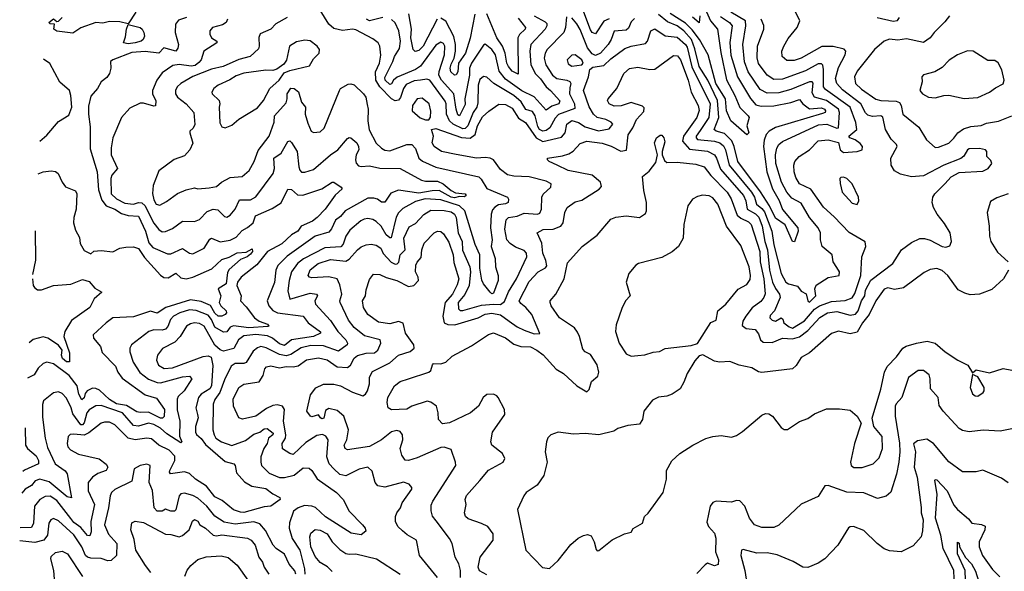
# Model space of a CAD drawing. Extents: x 1690054 to 1842981, y 782881 to 914114.
# Tile 283 of 656: x 1693866 to 1699661, y 888391 to 891641. Entities that reach past the tile are written whole.
import ezdxf

# ---------------------------------------------------------------- set-up
doc = ezdxf.new("R2010")
doc.units = 0

msp = doc.modelspace()

# ---------------------------------------------------------------- linework, layer by layer
at = {"layer": '0CON10XD'}
for points in [[(1696615, 888370.3), (1696573.2, 888393.2), (1696563.6, 888415), (1696576.9, 888475), (1696653.1, 888575), (1696652.3, 888612.3), (1696622, 888655), (1696585, 888673.5), (1696505, 888699.5), (1696490, 888715), (1696484, 888735), (1696493.4, 888785), (1696488.9, 888815), (1696495, 888837.5), (1696573.7, 888926.3), (1696625, 888986.4), (1696710.8, 889035), (1696721.9, 889055), (1696707.5, 889085), (1696645, 889134), (1696638.1, 889155), (1696649.4, 889210.6), (1696721.1, 889315), (1696720, 889345), (1696682.9, 889415), (1696675, 889425.8), (1696655, 889434.3), (1696615, 889433.3), (1696594.5, 889415), (1696565.8, 889365), (1696520, 889325), (1696395, 889266.4), (1696355, 889260), (1696330.8, 889285), (1696330, 889325), (1696320, 889365), (1696285, 889388.6), (1696265, 889392.9), (1696175, 889364), (1696145, 889347.5), (1696055, 889342.5), (1696034.2, 889354.2), (1696028.6, 889385), (1696033.3, 889415), (1696071.9, 889485), (1696105, 889509.4), (1696155, 889525.5), (1696273.3, 889565), (1696286.2, 889575), (1696295, 889607.5), (1696302.5, 889615), (1696345, 889614.3), (1696375, 889624.2), (1696411.3, 889658.7), (1696525, 889720.4), (1696625, 889786.5), (1696655, 889795.4), (1696725, 889766.5), (1696775, 889728.9), (1696815.2, 889715.2), (1696872.9, 889712.9), (1696909.1, 889695), (1696946.3, 889666.3), (1697023.1, 889583.1), (1697067.5, 889557.5), (1697145, 889483.4), (1697205, 889448.8), (1697217.3, 889462.7), (1697231.3, 889508.7), (1697269.5, 889540.5), (1697275.4, 889565), (1697265, 889608.6), (1697225, 889669.4), (1697193.8, 889685), (1697180.3, 889700.3), (1697161.9, 889775), (1697149.3, 889800.7), (1697131.2, 889825), (1697043.8, 889885), (1696994.6, 889955), (1696987.7, 889975), (1696988.2, 889985), (1697021.8, 890025), (1697070, 890115), (1697091.2, 890208.8), (1697175.7, 890305), (1697265, 890372.2), (1697345, 890466.9), (1697375, 890478.1), (1697435, 890485.4), (1697513.6, 890476.4), (1697550.3, 890499.7), (1697555.5, 890514.5), (1697554.5, 890565), (1697540, 890635), (1697531.7, 890718.3), (1697570.7, 890749.3), (1697610.6, 890799.4), (1697619.4, 890845), (1697602, 890915), (1697613.8, 890945), (1697635, 890960), (1697645, 890960), (1697658, 890945), (1697662.3, 890922.3), (1697647.5, 890865), (1697648.5, 890845), (1697662.2, 890812.3), (1697675, 890800), (1697735, 890801.2), (1697845, 890790), (1697893.8, 890773.8), (1697933.4, 890723.4), (1698030.4, 890625), (1698054.3, 890585), (1698089.5, 890489.5), (1698111.4, 890471.4), (1698155, 890451.2), (1698171, 890435), (1698222.1, 890275), (1698224.9, 890215), (1698245.4, 890115), (1698253.9, 890026.1), (1698246.4, 890005), (1698228.3, 889981.7), (1698177.3, 889942.7), (1698139.2, 889895), (1698121.6, 889865), (1698118.6, 889838.6), (1698141.2, 889821.2), (1698195.6, 889815), (1698215, 889790), (1698225.5, 889755), (1698241.5, 889741.5), (1698295, 889740), (1698355.8, 889764.2), (1698415, 889761.7), (1698456.8, 889773.2), (1698505, 889810), (1698575, 889887.5), (1698620, 889915), (1698675, 889922.1), (1698755, 889899.8), (1698785, 889906.1), (1698801.6, 889925), (1698820.3, 889985), (1698839.8, 890015), (1698845, 890047.1), (1698875, 890107.1), (1699004.4, 890205), (1699056.7, 890285), (1699115, 890329.5), (1699165, 890351.2), (1699192.4, 890352.4), (1699225, 890342.5), (1699295, 890304.4), (1699318.1, 890301.9), (1699341.7, 890308.3), (1699351.2, 890335), (1699342.2, 890385), (1699309.9, 890439.9), (1699265.9, 890495.9), (1699244.6, 890535), (1699236.9, 890565), (1699241.6, 890595), (1699251.8, 890615), (1699311.3, 890675), (1699349.5, 890715), (1699395, 890741.8), (1699535, 890749.3), (1699566.4, 890763.6), (1699587.6, 890795), (1699581.8, 890811.8), (1699558.9, 890835), (1699558.2, 890865), (1699550.6, 890875), (1699515, 890881.5), (1699455, 890881.4), (1699444.3, 890875), (1699423, 890837), (1699406.4, 890823.6), (1699305, 890784.2), (1699185, 890721.4), (1699115, 890715.9), (1699051.4, 890731.4), (1699015, 890751.2), (1698994.6, 890785), (1698992.7, 890825), (1699030, 890895), (1699026.2, 890906.2), (1698995, 890936.9), (1698962, 890995), (1698947.3, 891067.3), (1698935, 891074.6), (1698885, 891070.5), (1698858.5, 891078.5), (1698845, 891092.5), (1698816.1, 891146.1), (1698708.1, 891228.1), (1698675.7, 891265), (1698667, 891295), (1698685, 891360), (1698724.7, 891435), (1698727.9, 891455), (1698718.3, 891468.3), (1698655, 891483), (1698587.1, 891482.9), (1698465, 891414.7), (1698425, 891400), (1698380.4, 891400.4), (1698354.3, 891425), (1698352.2, 891455), (1698364.5, 891485), (1698389.9, 891530.1), (1698443.1, 891595), (1698458.1, 891635), (1698420.9, 891710.9)], [(1694848.1, 891655), (1694801.1, 891638.9), (1694782.8, 891615), (1694781.4, 891565), (1694800.4, 891495), (1694796.4, 891473.6), (1694785, 891456.2), (1694714.7, 891475.3), (1694685.2, 891444.8), (1694605, 891453.7), (1694525, 891448.8), (1694414.5, 891405), (1694400.8, 891395), (1694402.7, 891355), (1694395.4, 891324.6), (1694379.6, 891300.4), (1694345.8, 891275), (1694324.3, 891235), (1694285, 891191.2), (1694271.5, 891131.5), (1694270.2, 891085), (1694279.8, 891009.8), (1694280.4, 890880.4), (1694321, 890745), (1694329.8, 890639.8), (1694348.5, 890578.5), (1694375, 890543.8), (1694425.5, 890525), (1694465, 890498.9), (1694505, 890488.4), (1694565, 890484.6), (1694606.1, 890395), (1694626.9, 890326.9), (1694649.2, 890299.2), (1694735, 890261.2), (1694755, 890261.8), (1694825, 890293.6), (1694865, 890265.7), (1694885, 890262.2), (1694951.4, 890295), (1694985, 890348.5), (1694995, 890353.6), (1695045, 890331.6), (1695105, 890341.6), (1695139.2, 890360.8), (1695175, 890399.2), (1695206.9, 890416.9), (1695240.8, 890445), (1695253.4, 890486.6), (1695351.1, 890528.9), (1695405, 890563.1), (1695445, 890643.1), (1695465, 890640.4), (1695500.3, 890610.3), (1695532.4, 890607.6), (1695645, 890644.5), (1695705, 890683.5), (1695715, 890683.5), (1695758.8, 890655), (1695763.8, 890645), (1695723.3, 890606.7), (1695663.5, 890525), (1695616.2, 890475), (1695588.8, 890455), (1695521.8, 890425), (1695504, 890396), (1695465, 890373), (1695408.8, 890321.2), (1695323.9, 890276.1), (1695262.2, 890197.8), (1695168.9, 890125), (1695148.2, 890095), (1695143.9, 890075), (1695170, 890015), (1695164.6, 889985), (1695199.9, 889949.9), (1695247.8, 889885), (1695276, 889866), (1695325, 889848.2), (1695332.2, 889835), (1695327.3, 889832.7), (1695215, 889825.8), (1695125, 889837.8), (1695105, 889828.9), (1695085, 889801.8), (1695065, 889800), (1695015, 889829.4), (1694994, 889875), (1694975, 889899.5), (1694905, 889927.6), (1694865, 889932.7), (1694808.2, 889915), (1694770.7, 889895), (1694752.8, 889875), (1694737, 889833), (1694725, 889818.7), (1694705, 889812.5), (1694655, 889814.1), (1694626.1, 889803.9), (1694524.7, 889725.3), (1694514.5, 889705), (1694513.5, 889685), (1694533.9, 889623.9), (1694573.4, 889563.4), (1694625, 889522.4), (1694675, 889502.8), (1694695, 889501.9), (1694823.4, 889536.6), (1694865, 889540.5), (1694880, 889525), (1694834.7, 889455), (1694799.1, 889420.9), (1694792.2, 889405), (1694793.2, 889343.2), (1694808, 889275), (1694807.3, 889187.3), (1694819.5, 889155), (1694815, 889148.6), (1694732.1, 889202.1), (1694695, 889234.8), (1694655, 889255.9), (1694625, 889263.7), (1694565, 889247.2), (1694535, 889250.5), (1694471.9, 889325), (1694345, 889368.5), (1694315, 889366.5), (1694275, 889342.4), (1694261.3, 889325), (1694245, 889266.3), (1694235, 889254.8), (1694225, 889254.1), (1694178.9, 889318.9), (1694169.1, 889355), (1694141.4, 889411.4), (1694115, 889439.5), (1694095, 889447.8), (1694065, 889443.1), (1694005.7, 889395), (1693999.5, 889375), (1694000.3, 889300.3), (1694015.2, 889175), (1694030.1, 889120.1), (1694075.3, 889025), (1694132.6, 888982.6), (1694145.9, 888965.9), (1694170, 888825), (1694145, 888830.4), (1694038.9, 888918.9), (1693985, 888934.4), (1693957.1, 888925), (1693935, 888897.6), (1693897.7, 888875), (1693879.1, 888852)], [(1694550, 891685), (1694505, 891616.2), (1694455, 891629.4), (1694395, 891630.6), (1694355, 891621.2), (1694315, 891624), (1694225, 891592.5), (1694178, 891562), (1694083.8, 891573.8), (1694066.7, 891585), (1694070, 891615), (1694045, 891616.7), (1694036.7, 891625), (1694065, 891645.8), (1694085, 891630), (1694095, 891633.3), (1694115, 891653.3)], [(1695439.4, 891655), (1695372.8, 891617.2), (1695343.7, 891586.3), (1695281.9, 891558.1), (1695274.3, 891535.7), (1695276.4, 891485), (1695270.9, 891469.1), (1695222.5, 891425), (1695155, 891406.4), (1695064.3, 891365), (1694995, 891349.8), (1694885, 891306.4), (1694814.5, 891265), (1694792.5, 891245), (1694782.7, 891225), (1694782.7, 891205), (1694794.2, 891184.2), (1694845.6, 891145), (1694890.8, 891095), (1694896.7, 891023.3), (1694887.3, 891002.7), (1694867.5, 890985), (1694866.7, 890975), (1694885.9, 890914.1), (1694866.7, 890875), (1694835, 890840), (1694775, 890817.5), (1694685, 890750), (1694651.3, 890665), (1694647, 890617), (1694655, 890579.2), (1694668.5, 890555), (1694691.4, 890548.6), (1694730.8, 890569.2), (1694795, 890617.3), (1694845, 890639.2), (1694895, 890651.1), (1694915, 890644.5), (1694980.2, 890650.2), (1695025, 890657.9), (1695054.3, 890685), (1695105, 890712.5), (1695175, 890718.2), (1695216.3, 890753.7), (1695245.3, 890805), (1695268.8, 890871.2), (1695333.8, 890955), (1695363.3, 891036.7), (1695366.5, 891075), (1695435, 891151.5), (1695441.2, 891175), (1695439.6, 891205), (1695462.4, 891237.6), (1695481.4, 891235), (1695506.8, 891216.8), (1695524.8, 891154.8), (1695547.8, 891125), (1695546, 891085), (1695561, 891031), (1695582.5, 890985), (1695595, 890977.5), (1695635, 890980), (1695658.3, 891001.7), (1695747.5, 891225), (1695755, 891235.8), (1695799.4, 891260.6), (1695815, 891264.3), (1695835, 891257.1), (1695890, 891205), (1695903.9, 891183.9), (1695911.9, 891141.9)], [(1697085, 891658.6), (1697078.4, 891595), (1697068.8, 891565), (1696970.7, 891465), (1696958, 891445), (1696953.3, 891415), (1696962.9, 891375), (1697001.4, 891315), (1697028.1, 891295), (1697085.8, 891285.8), (1697105, 891277.1), (1697109.3, 891265), (1697105, 891240), (1697102.9, 891205), (1697130.9, 891145), (1697132.8, 891117.2), (1697037.2, 891082.8), (1697017.9, 891062.1), (1696985.7, 891005), (1696965, 890989.4), (1696945, 890983.7), (1696925.9, 890995), (1696915, 891013), (1696899.3, 891075), (1696885, 891099.8), (1696845, 891113), (1696817.8, 891157.8), (1696775, 891195.2), (1696656.2, 891265), (1696615, 891303.5), (1696595, 891306.5), (1696575, 891288.1), (1696564.4, 891255), (1696562.2, 891152.2), (1696556.4, 891125), (1696535.5, 891094.5), (1696503.2, 891015), (1696488.9, 891001.1), (1696475, 890998.6), (1696416.5, 891025), (1696396, 891045), (1696377.9, 891085), (1696376.6, 891145), (1696371.1, 891161.1), (1696279.1, 891285), (1696261.9, 891291.9), (1696225, 891285.2), (1696188, 891282), (1696141.3, 891258.7), (1696124.8, 891235.2), (1696107.4, 891182.6), (1696095, 891167.4), (1696075, 891163.8), (1696055, 891174.2), (1695985.2, 891245), (1695962.2, 891285), (1695959.8, 891335), (1695983.1, 891385), (1695991.9, 891431.9), (1695985.4, 891485), (1695975.3, 891505.3), (1695945, 891529.1), (1695845, 891581.3), (1695824.7, 891584.7), (1695765, 891576.9), (1695715, 891588.8), (1695685.2, 891615), (1695635, 891698.2)], [(1696004.1, 891654.1), (1695925, 891635.6), (1695908.1, 891645)], [(1696894.7, 891665), (1696959.4, 891629.4), (1696968.2, 891618.2), (1696969.2, 891605), (1696958.2, 891585), (1696875.2, 891494.8), (1696868, 891455), (1696874.4, 891375), (1696901.6, 891321.6), (1696932.3, 891292.3), (1696964.9, 891244.9), (1696991.1, 891225), (1697046.1, 891163.9), (1697039.5, 891145), (1696998.4, 891131.6), (1696965, 891108.9), (1696895, 891186.1), (1696821.3, 891221.3), (1696725, 891291.6), (1696688.4, 891338.4), (1696666.9, 891435), (1696645.9, 891465), (1696605, 891498.1), (1696595, 891492.2), (1696524.8, 891385), (1696513, 891355), (1696513.3, 891315), (1696486.3, 891175), (1696487.7, 891142.3), (1696455, 891075.6), (1696445, 891080.6), (1696435.1, 891115.1), (1696422, 891205), (1696349.2, 891285), (1696333.8, 891313.8), (1696334.5, 891335.5), (1696367, 891435), (1696368.3, 891485), (1696361.1, 891501.1), (1696345, 891509.6), (1696315, 891491.8), (1696225, 891367.8), (1696195, 891347.4), (1696087.9, 891302.1), (1696066.8, 891285), (1696055, 891263.9), (1696045, 891260.3), (1696016.7, 891285), (1696015, 891301.4), (1696062.3, 891395), (1696071.6, 891425), (1696102, 891472), (1696107.3, 891515), (1696097.6, 891575), (1696075, 891623.1), (1696055, 891642.1)], [(1696324, 891645), (1696240, 891485), (1696215, 891459.7), (1696193.5, 891453.5), (1696182.4, 891465), (1696168.5, 891535), (1696172.2, 891585), (1696156.1, 891676.1)], [(1696545, 891674.2), (1696516.9, 891533.1), (1696489.6, 891445), (1696448.3, 891385), (1696444.3, 891335), (1696435, 891317.3), (1696425, 891314.8), (1696403.8, 891333.8), (1696400.4, 891355), (1696405, 891379.5), (1696422.9, 891415), (1696430.5, 891455), (1696430.5, 891495), (1696421.4, 891541.4), (1696375, 891632.9), (1696345, 891650.3)], [(1696799.8, 891649.8), (1696842.9, 891595), (1696841.2, 891585), (1696807.4, 891555), (1696797.5, 891535), (1696799.3, 891320.7), (1696765, 891338.6), (1696742.6, 891365), (1696733.4, 891385), (1696724.3, 891445), (1696707.9, 891485), (1696674.5, 891534.5), (1696615, 891675.5)], [(1697485, 891648.2), (1697465, 891628.4), (1697448.6, 891591.4), (1697435, 891579.3), (1697365, 891573.1), (1697348.1, 891525), (1697329.8, 891495), (1697285, 891444.8), (1697255, 891430.7), (1697235, 891440.4), (1697208.2, 891475), (1697165, 891584.5), (1697145, 891617.7), (1697115, 891652.2)], [(1697335, 891647.2), (1697305, 891633.2), (1697255, 891558.8), (1697235, 891565.3), (1697225, 891581.1), (1697186.4, 891686.4)], [(1697990.7, 891660.7), (1698044.7, 891625), (1698060.5, 891605), (1698046.5, 891506.5), (1698052.7, 891432.7), (1698090.3, 891305), (1698167.2, 891177.2), (1698199.7, 891139.7), (1698231, 891131), (1698305, 891133.3), (1698405, 891154.4), (1698455, 891171.5), (1698475.3, 891145), (1698515, 891116.3), (1698585, 891122.6), (1698602.2, 891115), (1698609.1, 891105), (1698606.2, 891095), (1698591.6, 891088.4), (1698313.7, 891006.3), (1698277.5, 890985), (1698259, 890965), (1698247.8, 890932.2), (1698244.5, 890895), (1698263.5, 890745), (1698297.5, 890645), (1698335.8, 890575.8), (1698355, 890522.9), (1698446.7, 890415), (1698448.1, 890395), (1698426.6, 890333.4), (1698415, 890333.8), (1698372.5, 890432.5), (1698315, 890471.2), (1698279.9, 890545), (1698227, 890627), (1698092.4, 890805), (1698072.3, 890895), (1698058.4, 890928.4), (1698015, 890971), (1697965.5, 890985.5), (1697953.1, 890995), (1697981.4, 891065), (1697974.2, 891165), (1697917, 891285), (1697865.9, 891365), (1697840.4, 891469.6), (1697820.1, 891525), (1697775, 891575.4), (1697735, 891604.8), (1697679.3, 891629.3), (1697625, 891672.2)], [(1697907.8, 891687.8), (1697931.1, 891635), (1697973.4, 891585), (1697992.1, 891447.9), (1698026.8, 891286.8), (1698076, 891195), (1698103.8, 891123.8), (1698154.6, 891075), (1698159.5, 891065), (1698155, 891052), (1698146.5, 891015), (1698158.6, 890975), (1698145, 890962), (1698052.6, 891045), (1698026.9, 891105), (1698019.7, 891175), (1697963.3, 891265), (1697918.7, 891435), (1697866.7, 891525), (1697825, 891580.7), (1697785, 891621), (1697695, 891677.6)], [(1697869.6, 891665), (1697865, 891623.8), (1697826.3, 891656.3)], [(1698675, 890181.2), (1698654.2, 890215), (1698647.9, 890255), (1698589.2, 890305), (1698578.9, 890345), (1698578.8, 890385), (1698565, 890415.5), (1698515, 890476.7), (1698465, 890560.4), (1698410.4, 890590.4), (1698381, 890625), (1698350.3, 890685), (1698316.2, 890795), (1698314.8, 890845.2), (1698322, 890885), (1698333.7, 890906.3), (1698355, 890924.1), (1698567.9, 891022.1), (1698616.2, 891026.2), (1698675, 891002.3), (1698685.2, 891004.8), (1698691, 891095), (1698686, 891115), (1698615.5, 891165.5), (1698545, 891185.3), (1698530.7, 891210.7), (1698536.6, 891266.6), (1698530, 891275), (1698515.6, 891274.4), (1698405, 891229.5), (1698335, 891210), (1698265, 891209.4), (1698225, 891230.9), (1698153, 891335), (1698132.8, 891392.8), (1698122.8, 891495), (1698140.4, 891605), (1698138.1, 891635), (1698051.9, 891685)], [(1699338.8, 891665), (1699311.6, 891628.4), (1699248.5, 891565), (1699225, 891534.6), (1699185, 891507.1), (1699085, 891528.1), (1699035, 891521.5), (1698985, 891526.7), (1698953.8, 891515), (1698897.1, 891465), (1698795, 891337.8), (1698780.3, 891305), (1698785.4, 891265), (1698821.7, 891231.7), (1698905, 891173.6), (1698935, 891164.8), (1699025, 891161.4), (1699044, 891154), (1699054.7, 891135), (1699065, 891084.4), (1699158.5, 891008.5), (1699202.6, 890932.6), (1699255, 890889.2), (1699275, 890889.4), (1699335, 890914.5), (1699365, 890942.5), (1699387.9, 890975), (1699421, 890999), (1699465, 891011.9), (1699525, 891018.2), (1699557.6, 891032.4), (1699627.5, 891042.5), (1699705, 891074.5)], [(1698913.8, 891653.8), (1699007.5, 891632.5), (1699033.3, 891636.7), (1699044, 891655)], [(1695088.5, 891645), (1695081.1, 891625), (1695059.7, 891610.2), (1695001.4, 891595), (1694985.6, 891575), (1694984.4, 891555.6), (1694994.4, 891535), (1695025.3, 891515.3), (1695025.5, 891505), (1694948.9, 891455), (1694933.2, 891405), (1694921.1, 891388.9), (1694897.8, 891372.2), (1694875, 891366.8), (1694805, 891377.2), (1694768, 891372), (1694705, 891327.5), (1694673.2, 891285), (1694647.5, 891225), (1694647.8, 891205), (1694666.4, 891163.6), (1694665.5, 891134.5), (1694655, 891132.2), (1694595, 891150), (1694575, 891149.2), (1694515, 891120), (1694465.5, 891064.5), (1694415, 890946), (1694403.8, 890886.2), (1694404.8, 890845), (1694440.9, 890765), (1694408.6, 890725), (1694401.6, 890705), (1694404, 890615), (1694435, 890585.5), (1694485, 890560.6), (1694535, 890553.9), (1694565, 890564.2), (1694585, 890562.5), (1694604.8, 890545), (1694612.6, 890527.4), (1694655, 890442.7), (1694685, 890404.6), (1694705, 890392), (1694725, 890392.9), (1694765, 890410.7), (1694825, 890454.3), (1694895, 890453.1), (1694925, 890464.6), (1694968.8, 890511.2), (1695005, 890525.4), (1695031.7, 890521.7), (1695071.5, 890481.5), (1695085, 890478.1), (1695105, 890490), (1695135, 890524.5), (1695159.9, 890580.1), (1695225, 890580.8), (1695255, 890598.2), (1695358.7, 890735), (1695365.3, 890764.7), (1695362, 890825), (1695405.2, 890854.8), (1695445, 890924.2), (1695455, 890927.1), (1695465, 890918.6), (1695498.6, 890865), (1695508.3, 890775), (1695514.3, 890754.3), (1695525, 890743.1), (1695545, 890742.7), (1695595, 890759.6), (1695694.8, 890845.2), (1695739.2, 890875), (1695795, 890940.9), (1695805, 890947.3), (1695815, 890944.6), (1695849.7, 890915), (1695860.8, 890895), (1695861.8, 890875), (1695846.8, 890845), (1695842.5, 890815), (1695846.6, 890796.6), (1695859.8, 890779.8), (1695875.4, 890775.4), (1695925, 890780), (1695985, 890766.9), (1696105.4, 890765.4), (1696230, 890695), (1696255, 890689.1), (1696325, 890690.2), (1696357.8, 890675), (1696405, 890635.5), (1696431.5, 890621.5), (1696488.9, 890615), (1696493.1, 890605), (1696485, 890598.5), (1696455, 890599.2), (1696425, 890591.4), (1696406.5, 890595), (1696334.3, 890634.3), (1696293.3, 890633.3), (1696215, 890619), (1696095, 890637.8), (1696050.7, 890619.3), (1696015, 890565.6), (1695995, 890565.7), (1695972.9, 890582.9), (1695949.6, 890589.6), (1695915, 890589.7), (1695781.8, 890515), (1695755, 890482.4), (1695725, 890459.6), (1695700.8, 890409.2), (1695685, 890389.7), (1695605, 890365.3), (1695441.1, 890248.9), (1695386, 890194), (1695374.3, 890165), (1695365, 890092.5), (1695322.7, 889985), (1695331.4, 889955), (1695355, 889928.6), (1695384.3, 889914.3), (1695534, 889894), (1695564.8, 889854.8), (1695637.3, 889802.7), (1695635.7, 889794.3), (1695594.3, 889775), (1695465, 889754.8), (1695425, 889722.4), (1695395, 889732.4), (1695353.1, 889765), (1695325, 889778.3), (1695255.7, 889785.7), (1695185, 889778.1), (1695153.6, 889755), (1695126.4, 889703.6), (1695065, 889689.1), (1695046.6, 889696.6), (1695014.4, 889724.4), (1694951.6, 889835), (1694925, 889850.4), (1694895, 889854.3), (1694870.6, 889849.4), (1694847.9, 889835), (1694810.3, 889775), (1694778.7, 889741.4), (1694706.2, 889703.8), (1694676.2, 889665), (1694670.4, 889635), (1694682.9, 889605), (1694716.7, 889586.7), (1694765, 889589.6), (1694945, 889657), (1694975, 889661.6), (1694992.1, 889652.1), (1695003.5, 889603.5), (1694995.7, 889485), (1694985, 889465.9), (1694934.8, 889435.2), (1694919.1, 889415), (1694903.2, 889355), (1694912.1, 889315)], [(1694505, 891498.5), (1694476.9, 891505), (1694488.9, 891541.1), (1694493.9, 891586.1), (1694505, 891612.5), (1694575, 891594.8), (1694586.4, 891586.4), (1694596.1, 891566.1), (1694599.8, 891545), (1694593.6, 891525), (1694581.2, 891515), (1694545, 891504.9), (1694505, 891498.5)], [(1696459.7, 888355), (1696459.8, 888395), (1696451.6, 888435), (1696429.6, 888475), (1696411.1, 888555), (1696395.6, 888585), (1696317.9, 888687.9), (1696296.1, 888716.1), (1696287.2, 888747.2), (1696288.2, 888781.8), (1696296.9, 888805), (1696432.5, 889015), (1696430.8, 889035), (1696405, 889108), (1696365, 889122.2), (1696345, 889120), (1696205, 889059.4), (1696155, 889043.5), (1696135.4, 889045.4), (1696115, 889075.8), (1696105.3, 889115), (1696121.5, 889165), (1696120, 889195), (1696105.4, 889215.4), (1696085, 889220.5), (1696055, 889212.3), (1695995, 889165.9), (1695925, 889126), (1695795, 889106.5), (1695781.1, 889115), (1695776.5, 889135), (1695791.5, 889165), (1695801.4, 889225), (1695772.9, 889305), (1695735, 889338.2), (1695685, 889350), (1695665, 889338.6), (1695655.9, 889294.1), (1695645, 889290.2), (1695637.2, 889295), (1695625, 889312.3), (1695585, 889301.4), (1695576.7, 889305), (1695555.6, 889335), (1695578.3, 889431.7), (1695608.6, 889471.4), (1695655, 889494.5), (1695715, 889492.9), (1695755, 889483.8), (1695825, 889447.3), (1695885, 889425.2), (1695900.8, 889435), (1695913.6, 889455), (1695925.2, 889495), (1695925.8, 889535), (1695942.1, 889567.9), (1696045, 889620), (1696095, 889663.9), (1696165, 889686.5), (1696186.9, 889705), (1696185.6, 889725), (1696136.2, 889795), (1696123.7, 889853.7), (1696095, 889862.9), (1696045, 889850.3), (1695978.8, 889858.8), (1695915, 889903.6), (1695889.1, 889945), (1695883.8, 889985), (1695901.1, 890015), (1695905, 890050), (1695925, 890111.2), (1695948.7, 890141.3), (1695985, 890139.6), (1696022.5, 890122.5), (1696085, 890105.3), (1696155, 890070.2), (1696185.6, 890074.4), (1696213.1, 890105), (1696211.4, 890125), (1696195.8, 890155), (1696197.8, 890195), (1696205, 890212.7), (1696229.4, 890240.6), (1696233.8, 890286.2), (1696246.5, 890325), (1696305, 890385.6), (1696325, 890395.7), (1696345, 890394.3), (1696360.5, 890380.5), (1696391.2, 890331.2), (1696417.3, 890255), (1696421.1, 890211.1), (1696451.1, 890115), (1696441.7, 890078.3), (1696412.7, 890025), (1696370.2, 889975), (1696355.6, 889895), (1696363.7, 889855), (1696385.2, 889845.2), (1696427.2, 889842.8), (1696565, 889884.8), (1696605, 889906.4), (1696645, 889911.9), (1696695, 889901.6), (1696746.8, 889865), (1696795, 889831.4), (1696835, 889812.9), (1696895, 889790.6), (1696928.3, 889791.7), (1696880.5, 889905), (1696845.5, 889945.5), (1696815, 889969.3), (1696806.8, 889985), (1696865, 890098.2), (1696918.5, 890155), (1696960, 890180), (1696968.3, 890191.7), (1696962.8, 890222.8), (1696944.7, 890265.3), (1696940, 890325), (1696912.5, 890385), (1696946.2, 890405), (1697005, 890408), (1697050.8, 890425), (1697065.6, 890445), (1697074.3, 890505), (1697089.2, 890535), (1697135, 890567.5), (1697175, 890578.8), (1697276.4, 890643.6), (1697290.8, 890659.2), (1697285.3, 890685), (1697235.7, 890725.7), (1697095, 890752.3), (1697030, 890785), (1696983.3, 890805), (1696972.5, 890815), (1696972.5, 890825), (1697061.7, 890838.3), (1697098.2, 890851.8), (1697123, 890867), (1697165, 890912.2), (1697203.3, 890925), (1697295, 890914), (1697346.4, 890896.4), (1697405, 890865.9), (1697437.1, 890872.9), (1697446.8, 890963.2), (1697475.2, 891004.8), (1697496.4, 891053.6), (1697538.8, 891101.2), (1697542.5, 891122.5), (1697531.6, 891131.6), (1697465, 891152.6), (1697406.6, 891133.4), (1697365, 891132.2), (1697336.1, 891146.1), (1697326.7, 891165), (1697330, 891175), (1697381.1, 891235), (1697421.9, 891325), (1697455, 891352.9), (1697505, 891362.5), (1697575, 891347.5), (1697605, 891350.7), (1697715, 891430.4), (1697738.2, 891428.2), (1697755.8, 891405), (1697800.2, 891285), (1697817.6, 891215), (1697858.9, 891135), (1697866.1, 891106.1), (1697852.5, 891065), (1697774.1, 890955), (1697768, 890925), (1697809.1, 890879.1), (1697915, 890866.7), (1697954.7, 890845), (1697968.3, 890825), (1697990.9, 890760.9), (1698125.8, 890605), (1698139.6, 890575), (1698147.1, 890525), (1698197.5, 890497.5), (1698217.2, 890477.2), (1698236.5, 890425), (1698251.7, 890335), (1698267.4, 890285), (1698279.9, 890165), (1698297.4, 890095), (1698315, 890057), (1698338.9, 890025), (1698341.9, 890005), (1698309.2, 889925), (1698282.5, 889897.5), (1698281.7, 889885), (1698295, 889870), (1698315, 889864.7), (1698347.5, 889885), (1698357.1, 889877.1), (1698364.3, 889855), (1698395, 889831.2), (1698415, 889824.3), (1698485, 889867.4), (1698544, 889936), (1698574.4, 889955.6), (1698645, 889980.7), (1698725, 889986.5), (1698765, 890003.2), (1698782, 890028), (1698817.8, 890135), (1698822.2, 890245), (1698847.1, 890305), (1698841.9, 890331.9), (1698748.1, 890388.1), (1698660.7, 890480.7), (1698597.1, 890537.1), (1698522.5, 890642.5), (1698456.2, 890675), (1698435, 890711.4), (1698425.4, 890744.6), (1698422.9, 890785), (1698427.8, 890805), (1698453.1, 890835), (1698514.8, 890875.2), (1698565, 890926.8), (1698625, 890934.4), (1698685, 890917.1), (1698696.2, 890875), (1698715, 890858.8), (1698796.1, 890863.9), (1698825.4, 890874.6), (1698825.8, 890895), (1698812.5, 890912.5), (1698783.2, 890933.2), (1698752.9, 890945), (1698745.6, 890955), (1698793.1, 890995), (1698787, 891035), (1698754.3, 891125), (1698609.6, 891229.6), (1698596.5, 891245), (1698597.7, 891347.7), (1698592.8, 891372.8), (1698585, 891381.4), (1698565, 891382.1), (1698490.3, 891339.7), (1698355, 891291.6), (1698305, 891289.7), (1698265.3, 891315), (1698215, 891383.8), (1698207.2, 891417.2), (1698209, 891485), (1698245.3, 891585), (1698246.4, 891606.4), (1698231.2, 891645)], [(1696324.4, 888355), (1696220, 888485), (1696201.4, 888575), (1696146.1, 888606.1), (1696119.2, 888629.2), (1696092.2, 888655), (1696078.9, 888685), (1696077.5, 888715), (1696085.5, 888735), (1696106.4, 888765), (1696117.3, 888795), (1696174.3, 888875), (1696174.2, 888885), (1696158.8, 888905), (1696125, 888916.2), (1696015, 888886.4), (1695974.3, 888894.3), (1695957.7, 888915), (1695940.6, 888980.6), (1695915, 889004.3), (1695865, 888993.8), (1695785, 888952.9), (1695751, 888961), (1695715.2, 888995.2), (1695687.6, 889025), (1695673.1, 889065), (1695680.9, 889165), (1695666.9, 889186.9), (1695647.7, 889197.7), (1695615, 889191.1), (1695549.9, 889150.1), (1695475, 889080.4), (1695455.8, 889085), (1695413, 889113), (1695411.5, 889145), (1695429.5, 889175), (1695432.8, 889195), (1695417.8, 889275), (1695424.6, 889345), (1695412.5, 889365), (1695381.2, 889371.2), (1695355, 889367.5), (1695318.8, 889351.2), (1695255, 889305.4), (1695177.1, 889287.1), (1695156.2, 889295), (1695124.4, 889365), (1695122.5, 889405), (1695155.3, 889475), (1695185, 889494.7), (1695275, 889507.1), (1695299.5, 889545), (1695309.5, 889585), (1695319.2, 889595), (1695345, 889601.2), (1695395, 889589.5), (1695435, 889598), (1695475.7, 889595.7), (1695505, 889601.9), (1695555, 889637.4), (1695625, 889648.8), (1695675, 889637.7), (1695735, 889595.1), (1695795, 889592.2), (1695813.4, 889606.6), (1695835, 889646.5), (1695855, 889662.2), (1695905, 889675.6), (1695955, 889679.1), (1695974.7, 889695), (1695991.8, 889735), (1695988.5, 889755), (1695895, 889778.2), (1695835, 889827.8), (1695801.6, 889871.6), (1695752, 889975), (1695749.6, 889985), (1695761.2, 890025), (1695749.6, 890079.6), (1695734.4, 890114.4), (1695685, 890125.4), (1695585, 890120), (1695570.8, 890125), (1695564.5, 890135), (1695575, 890167.3), (1695623.3, 890205), (1695695, 890228.6), (1695785, 890218.9), (1695805, 890230.8), (1695854.8, 890285.2), (1695875, 890302.7), (1695905, 890315.4), (1695935, 890319.2), (1695965, 890312), (1695991.2, 890295), (1696005, 890264.6), (1696053.2, 890213.2), (1696075, 890201.1), (1696088.1, 890201.9), (1696097.8, 890212.2), (1696105.7, 890255), (1696134.5, 890285), (1696127.7, 890355), (1696158.5, 890421.5), (1696195, 890440.5), (1696245, 890492.7), (1696285, 890518.1), (1696365, 890517.9), (1696405, 890509.4), (1696425.1, 890495.1), (1696435.2, 890475), (1696447.2, 890385), (1696470.2, 890335), (1696473, 890283), (1696515.1, 890185.1), (1696520.3, 890155), (1696511.9, 890075), (1696487, 890023), (1696446.1, 889975), (1696448.3, 889938.3), (1696458.8, 889928.8), (1696475, 889928.1), (1696585, 889959.4), (1696655.4, 889964.6), (1696695, 889962.4), (1696719.9, 889980.1), (1696742.6, 890037.4), (1696790.2, 890115), (1696850.9, 890245), (1696848.4, 890265), (1696835, 890282), (1696785, 890301.1), (1696752.4, 890322.4), (1696732.9, 890345), (1696722.2, 890407.8), (1696728.5, 890461.5), (1696743.9, 890476.1), (1696793.8, 890483.8), (1696835, 890501.2), (1696914.2, 890495.8), (1696927.8, 890502.2), (1696936.4, 890525), (1696938.4, 890595), (1696947.6, 890612.4), (1696992.5, 890655), (1696993.6, 890673.6), (1696965, 890690.4), (1696865, 890715.3), (1696775, 890718.8), (1696737.6, 890727.6), (1696695, 890758.8), (1696654.7, 890814.7), (1696635, 890824.7), (1696605, 890829.7), (1696555, 890826.2), (1696435, 890848), (1696348, 890865), (1696305, 890894.6), (1696294.7, 890915), (1696301.8, 890955), (1696290, 890995), (1696315, 891000), (1696467.3, 890947.3), (1696516.5, 890943.5), (1696547, 890965), (1696560.8, 891015), (1696590.4, 891069.6), (1696627.1, 891102.9), (1696686.4, 891143.6), (1696725, 891141.8), (1696765, 891119.1), (1696802.1, 891062.1), (1696842.9, 891035), (1696905.5, 890945.5), (1696945, 890923.2), (1697055, 890948.9), (1697075.9, 890975), (1697087.1, 891025), (1697115, 891047.3), (1697155, 891036.5), (1697195, 891011), (1697272.9, 890987.1), (1697335, 890999.2), (1697356.2, 891025), (1697347.8, 891037.8), (1697315, 891054), (1697264.5, 891064.5), (1697243.8, 891083.8), (1697217.2, 891127.2), (1697184.7, 891225), (1697214.6, 891304.6), (1697221.4, 891348.6), (1697238.7, 891361.3), (1697305, 891370.5), (1697345, 891410.9), (1697427.9, 891472.1), (1697465, 891485.3), (1697548.7, 891501.3), (1697560.9, 891515), (1697581.1, 891575), (1697605, 891587.3), (1697665, 891547.1), (1697735, 891537.8), (1697784.8, 891495), (1697795, 891478.9), (1697822.7, 891362.7), (1697929.7, 891145), (1697922.1, 891065), (1697870.8, 890989.2), (1697848.5, 890955), (1697846.9, 890945), (1697855.2, 890935.2), (1697955, 890925.5), (1697986.1, 890915), (1698008.6, 890898.6), (1698020.6, 890875), (1698042, 890785), (1698174.3, 890625), (1698190.9, 890595), (1698202.8, 890555), (1698235, 890529.1), (1698249.4, 890509.4), (1698292.1, 890395), (1698305, 890315.7), (1698347.3, 890145), (1698374.5, 890095), (1698392, 890085), (1698445, 890071.8), (1698465, 890041.5), (1698495.5, 890025.5), (1698505, 889984.2), (1698515, 889976.4), (1698552.5, 890015), (1698546, 890055), (1698555, 890077.8), (1698625, 890121.9), (1698690, 890135), (1698691.5, 890155), (1698675, 890181.2)], [(1695075, 891003.5), (1695115, 891019.5), (1695155, 891054.4), (1695265, 891122.9), (1695300.9, 891165), (1695338.9, 891235), (1695393.8, 891285), (1695422.6, 891327.4), (1695455, 891341.2), (1695570.9, 891369.1), (1695595, 891411.4), (1695628.6, 891445), (1695630.8, 891465), (1695616, 891485), (1695575, 891516.5), (1695545, 891520.7), (1695495, 891510.5), (1695453.3, 891485), (1695436.4, 891403.6), (1695419.8, 891380.2), (1695380.3, 891349.7), (1695355, 891341.2), (1695315, 891343.1), (1695185, 891326.3), (1695139.1, 891310.9), (1695103.1, 891286.9), (1695034.4, 891255), (1695009.1, 891235), (1694996.5, 891215), (1694999.5, 891205), (1695039.7, 891165), (1695044.2, 891145), (1695040.6, 891125), (1695043.4, 891033.4), (1695055, 891010.6), (1695075, 891003.5)], [(1697115, 891367.9), (1697175, 891374.4), (1697181.9, 891385), (1697174.5, 891405), (1697135.8, 891434.2), (1697115, 891433.1), (1697088.9, 891405), (1697095, 891381.4), (1697115, 891367.9)], [(1699425, 891177.5), (1699505, 891183.8), (1699575, 891213.5), (1699609.8, 891240.2), (1699655, 891264), (1699660.6, 891285), (1699646.2, 891346.2), (1699625, 891387.5), (1699605, 891400.8), (1699565, 891401.2), (1699477.5, 891455), (1699445, 891458.6), (1699385.5, 891434.5), (1699337.6, 891402.4), (1699295, 891359.2), (1699253.3, 891335), (1699185, 891316), (1699176.7, 891305), (1699177.5, 891275), (1699164.6, 891224.6), (1699180.8, 891205), (1699215, 891185.6), (1699255, 891181.2), (1699305, 891195.5), (1699335, 891196.9), (1699425, 891177.5)], [(1693985, 890925.2), (1694025, 890960.8), (1694095, 891042.1), (1694155, 891079.5), (1694172.7, 891125), (1694167, 891195), (1694158.6, 891225), (1694103, 891273), (1694042.9, 891382.9), (1694006.6, 891407.8)], [(1695911.9, 891141.9), (1695917.5, 891115), (1695914.3, 891045), (1695922.8, 890992.8), (1695964.7, 890914.7), (1695995, 890883.8), (1696015, 890873.3), (1696045, 890869.5), (1696145, 890905.9), (1696175, 890906.5), (1696195, 890882.9), (1696216.2, 890826.2), (1696237, 890807), (1696315, 890771.9), (1696567.5, 890715), (1696582.6, 890702.6), (1696615.9, 890645.9), (1696736.2, 890595), (1696743.2, 890583.2), (1696740.7, 890565), (1696725, 890555.7), (1696685, 890550.2), (1696662.3, 890537.7), (1696648.2, 890521.8), (1696640.5, 890495), (1696636.6, 890415), (1696646.8, 890345), (1696641.1, 890305), (1696664.5, 890235), (1696666.7, 890185), (1696682.2, 890135), (1696682.9, 890105), (1696655, 890030.8), (1696645, 890026.9), (1696635.7, 890035), (1696595, 890085.8), (1696586.4, 890106.4), (1696573.4, 890176.6), (1696574.7, 890255), (1696545.9, 890315.9), (1696486.8, 890515), (1696454.2, 890545), (1696345, 890580.5), (1696252.2, 890585), (1696195, 890570.2), (1696120.3, 890529.7), (1696095, 890503.6), (1696081.5, 890478.5), (1696053.2, 890356.8), (1696045, 890355.3), (1696023.5, 890373.5), (1695993.9, 890423.9), (1695965, 890452.3), (1695945, 890464.7), (1695915, 890469.7), (1695893.4, 890466.6), (1695874.3, 890455.7), (1695808.9, 890401.1), (1695784.7, 890365), (1695770.5, 890319.5), (1695756, 890304), (1695662.4, 890297.6), (1695537.3, 890232.7), (1695500.5, 890205), (1695464.8, 890155), (1695451.3, 890105), (1695444.3, 890044.3), (1695455, 889994.4), (1695575, 890030.9), (1695613.5, 890023.5), (1695619.2, 890015), (1695603.6, 889985), (1695607.2, 889965), (1695695, 889869.6), (1695738.9, 889805), (1695785.3, 889755), (1695794.6, 889735), (1695792.9, 889725), (1695742.1, 889687.9), (1695655, 889720.2), (1695579.3, 889720.7), (1695521.7, 889708.3), (1695462.1, 889667.9), (1695435, 889660), (1695395, 889668.4), (1695317.2, 889707.2), (1695285, 889715.9), (1695265, 889708.9), (1695240.8, 889689.2), (1695199, 889621), (1695185, 889615.6), (1695133.4, 889616.6), (1695110.9, 889599.1), (1695071.5, 889518.5), (1695044.1, 889445), (1695015, 889403.3), (1695004.1, 889375.9), (1695003, 889225), (1695009.6, 889195), (1695021.3, 889175), (1695053.1, 889153.1), (1695115, 889132.3), (1695195, 889161.5), (1695245, 889199.6), (1695278.5, 889211.5), (1695305, 889230.9), (1695321.9, 889231.9), (1695357.5, 889205), (1695355, 889194.6), (1695330.4, 889175), (1695321.7, 889145), (1695303.2, 889115), (1695284.8, 889065), (1695284.7, 889034.7), (1695288.9, 889015), (1695335, 888970.3), (1695395, 888944.7), (1695425, 888943.5), (1695481.8, 888958.2), (1695535, 889000.9), (1695568.9, 888998.9), (1695585.7, 888985.7), (1695616.6, 888936.6), (1695730.4, 888855), (1695770, 888815), (1695804.4, 888745), (1695883.8, 888665), (1695898.8, 888645), (1695903, 888627), (1695875, 888606.2), (1695816.7, 888615), (1695665, 888712.7), (1695606.4, 888766.4), (1695585.8, 888775.8), (1695541.5, 888778.5), (1695505, 888765.8), (1695477.3, 888745), (1695453.1, 888676.9), (1695451.8, 888645), (1695470, 888585), (1695514.8, 888514.8), (1695542.3, 888405), (1695544.6, 888375)], [(1696255, 891050.6), (1696275, 891051.2), (1696283, 891067), (1696286.8, 891103.2), (1696275.4, 891145), (1696235, 891178.6), (1696205, 891175.6), (1696178, 891135), (1696175.6, 891105), (1696222.4, 891062.4), (1696255, 891050.6)], [(1693974.4, 890733.1), (1694005, 890744.2), (1694050.8, 890750.8), (1694076, 890746), (1694092.2, 890735), (1694115, 890683.8), (1694135, 890656.2), (1694195, 890632), (1694201.5, 890615), (1694199.1, 890525), (1694183.8, 890476.2), (1694182.8, 890445), (1694195, 890401.2), (1694217.3, 890357.3), (1694222.5, 890322.5), (1694245, 890281.2), (1694285, 890262.5), (1694302.3, 890277.7), (1694345, 890281.9), (1694415, 890272.9), (1694455, 890296), (1694490.7, 890300.7), (1694535, 890302.2), (1694565, 890292.9), (1694599.7, 890239.7), (1694695, 890135.9), (1694715, 890121.6), (1694739.5, 890120.5), (1694785, 890147.5), (1694815, 890120.4), (1694845, 890114.7), (1694885, 890124.1), (1694995.9, 890174.1), (1695055, 890228), (1695098.7, 890241.3), (1695145, 890266.8), (1695198.1, 890271.9), (1695235, 890291.2), (1695236.1, 890275), (1695225, 890260.4), (1695205, 890243.8), (1695165, 890228.8), (1695099.7, 890170.3), (1695089.1, 890150.9), (1695082.1, 890085), (1695034.6, 890055), (1695049.1, 890015), (1695040.6, 889975), (1695049.3, 889955), (1695080.6, 889925), (1695082.5, 889915), (1695076.2, 889905), (1695055, 889893.8), (1695035, 889895.3), (1695015, 889911.4), (1694988.1, 889958.1), (1694935, 889980.7), (1694870.6, 889990.6), (1694726.7, 889945), (1694675, 889911.8), (1694635, 889923.9), (1694535, 889890.3), (1694415, 889884.1), (1694375, 889856.2), (1694297.5, 889785), (1694300, 889765), (1694341.1, 889715), (1694350.7, 889680.7), (1694430, 889600), (1694444.2, 889564.2), (1694469.2, 889529.2), (1694605, 889431.2), (1694670.5, 889410.5), (1694717.7, 889345), (1694716.6, 889303.4), (1694706.5, 889293.5), (1694695, 889292.8), (1694625, 889329.7), (1694575, 889326.5), (1694555, 889331.5), (1694495, 889368.8), (1694435, 889377.8), (1694393.7, 889403.7), (1694335, 889459), (1694315, 889469.3), (1694295, 889471), (1694263.8, 889455), (1694251.7, 889438.3), (1694245, 889412.9), (1694230.9, 889400.9), (1694213.2, 889435), (1694204.7, 889485), (1694157.5, 889545), (1694065, 889614.5), (1694025, 889622.5), (1694005, 889615.6), (1693975, 889587.8), (1693951.2, 889548.8), (1693911.3, 889528.8)], [(1698795, 890552.9), (1698805.4, 890574.6), (1698803.3, 890595), (1698765.2, 890675), (1698735, 890705.3), (1698715, 890714.2), (1698698.8, 890711.2), (1698693.8, 890705), (1698694.4, 890675.6), (1698706.7, 890625), (1698765, 890560.6), (1698795, 890552.9)], [(1697465, 889658.5), (1697505, 889663.3), (1697545, 889666.5), (1697595, 889682.5), (1697632.7, 889687.3), (1697665, 889704.2), (1697817.7, 889722.3), (1697856, 889734), (1697933.2, 889856.8), (1697965, 889870), (1697974.6, 889925.4), (1698023.1, 889965), (1698095, 890052.9), (1698145, 890080.5), (1698165, 890110), (1698168.4, 890135), (1698160.3, 890185), (1698111.1, 890311.1), (1698025.6, 890425.6), (1697975, 890554.4), (1697945, 890592.5), (1697925, 890603.8), (1697885, 890606.9), (1697855, 890600.5), (1697826.9, 890583.1), (1697797.8, 890545), (1697774.5, 890435), (1697770.6, 890355), (1697744.6, 890305.4), (1697705.5, 890274.5), (1697645, 890241.1), (1697508.8, 890205), (1697492.5, 890195), (1697451.2, 890145), (1697436.2, 890095), (1697459.5, 890015), (1697432.5, 889985), (1697410.3, 889939.7), (1697377.1, 889842.9), (1697372.7, 889805), (1697393.5, 889735), (1697435, 889672.9), (1697465, 889658.5)], [(1699685, 890615.8), (1699618.2, 890591.8), (1699580.5, 890569.5), (1699560, 890505), (1699573.1, 890425), (1699574.5, 890365.5), (1699582.7, 890335), (1699621.7, 890271.7), (1699684, 890215)], [(1693956.1, 890396.8), (1693956, 890395), (1693958.6, 890225), (1693942.2, 890139.1)], [(1699685.6, 890165), (1699656, 890114), (1699588.2, 890051.8), (1699515, 890023.6), (1699460.6, 890020.6), (1699429.5, 890029.5), (1699390.5, 890050.5), (1699330, 890135), (1699295, 890163.6), (1699265, 890174.6), (1699225, 890169.6), (1699189.1, 890150.9), (1699068.5, 890061.5), (1699015, 890052), (1698975, 890061.2), (1698955, 890052.9), (1698905.4, 889985), (1698866.2, 889905), (1698827.4, 889855), (1698795, 889800), (1698755, 889791.2), (1698685, 889806.2), (1698645, 889792.5), (1698515, 889678.6), (1698465, 889650), (1698436.8, 889603.2), (1698415.5, 889584.5), (1698235, 889561.9), (1698215, 889565.8), (1698175, 889590), (1698100, 889605), (1698045, 889628), (1697985, 889623.8), (1697955, 889628.8), (1697886.4, 889666.4), (1697865, 889660), (1697839.3, 889630.7), (1697795, 889557.5), (1697776, 889505), (1697753, 889467), (1697705.6, 889434.4), (1697675, 889422.9), (1697625, 889417.1), (1697591.4, 889398.6), (1697540, 889335), (1697531.4, 889285), (1697515, 889258.8), (1697445, 889251.1), (1697386.6, 889233.4), (1697362.2, 889217.8), (1697275, 889195.8), (1697195, 889203.1), (1697125, 889198.9), (1697035, 889210.8), (1696992.5, 889195), (1696975, 889177.5), (1696966, 889155), (1696958, 889095), (1696971.1, 889035), (1696951.1, 888955), (1696912.2, 888897.8), (1696847.5, 888855), (1696833.9, 888836.1), (1696796.7, 888755), (1696844.5, 888515), (1696943.6, 888413.6), (1696985, 888408.6)], [(1693940.8, 890113.9), (1693945.6, 890075), (1693952.6, 890062.6), (1693970.4, 890050.4), (1693995, 890048.8), (1694064, 890075), (1694166, 890084), (1694235, 890111), (1694275, 890098.1), (1694308.9, 890058.9), (1694350, 890035), (1694305, 889997.5), (1694278.6, 889945), (1694171.7, 889868.3), (1694130.8, 889805), (1694126.4, 889775), (1694159.2, 889679.2), (1694158.8, 889625), (1694141.4, 889625), (1694118.8, 889645), (1694112.8, 889665), (1694116.7, 889695), (1694095, 889723.8), (1694032.1, 889765), (1694005, 889771.9), (1693945, 889756.9), (1693921.4, 889737)], [(1696985, 888408.6), (1697034.5, 888455.5), (1697110.7, 888549.3), (1697153.8, 888586.2), (1697185, 888603.1), (1697207.9, 888607.9), (1697229.7, 888599.7), (1697248, 888565), (1697259.3, 888519.3), (1697265, 888512.5), (1697275, 888513.3), (1697352.7, 888577.3), (1697425, 888611.2), (1697465, 888622.5), (1697477, 888643), (1697532.5, 888675), (1697543.3, 888715), (1697565, 888733.3), (1697654.2, 888855.8), (1697673.8, 888935), (1697673.3, 888985), (1697705, 889042.5), (1697752.5, 889085), (1697827.5, 889135), (1697905, 889173.8), (1697945, 889186.2), (1697995, 889191.2), (1698055, 889182), (1698085, 889192), (1698121.2, 889215), (1698235, 889312), (1698255, 889322), (1698275, 889318.8), (1698296.7, 889305), (1698348, 889238), (1698365, 889226.2), (1698385, 889226.7), (1698455, 889274.2), (1698505, 889292.5), (1698545, 889319.2), (1698615, 889348), (1698691.7, 889348.3), (1698755, 889340.8), (1698796.2, 889305), (1698818, 889265), (1698779.5, 889145), (1698756.9, 889035), (1698760, 889015), (1698775, 889003.5), (1698825, 889002.9), (1698888.6, 889025), (1698925, 889059.4), (1698944.1, 889115), (1698943.2, 889185), (1698893.3, 889245), (1698883.9, 889293.9), (1698935.6, 889464.4), (1698956.5, 889565), (1698972.4, 889597.6), (1699027.5, 889655), (1699064.1, 889705.9), (1699083, 889717), (1699145.4, 889734.6), (1699206.7, 889746.7), (1699255, 889734.5), (1699314.2, 889685), (1699388, 889635), (1699446.1, 889606.1), (1699475, 889560), (1699495, 889577.5), (1699575, 889561.4), (1699655, 889585.8), (1699705, 889576)], [(1699735.9, 889235.9), (1699637.9, 889217.9), (1699536.8, 889223.2), (1699455, 889213.8), (1699415, 889220), (1699395, 889232.7), (1699300.8, 889335), (1699278.7, 889368.7), (1699272.5, 889415), (1699226.8, 889466.8), (1699225.8, 889525), (1699218.3, 889548.2), (1699185, 889573.5), (1699155, 889573.6), (1699097, 889533), (1699059, 889415), (1699025, 889378.5), (1699020, 889365), (1699019.6, 889305), (1699044.2, 889145.8), (1699045.8, 889094.2), (1699041.2, 889035), (1699026.3, 888963.7), (1698993, 888857), (1698966.5, 888833.5), (1698915, 888821.1), (1698835, 888854.5), (1698735, 888856.9), (1698625, 888897.3), (1698605, 888894.2), (1698565, 888832.5), (1698465, 888787.1), (1698335, 888663.1), (1698305, 888648.9), (1698235, 888649.2), (1698191.2, 888665), (1698160.8, 888705), (1698135, 888776), (1698105, 888805.8), (1698085, 888808), (1698055, 888799.2), (1697965.8, 888804.2), (1697945, 888796.2), (1697930.8, 888775), (1697911.2, 888681.2), (1697920, 888655), (1697955, 888616.2), (1697963.9, 888586.1), (1697960.8, 888505), (1697979.5, 888459.5), (1697978, 888432), (1697955, 888422.5), (1697915, 888438.6), (1697900, 888430), (1697851.7, 888378.3)], [(1699505, 889423.8), (1699536.7, 889445), (1699543.3, 889455), (1699543.3, 889475), (1699505, 889537.5), (1699475, 889550), (1699460, 889475), (1699475, 889437.5), (1699490, 889425), (1699505, 889423.8)], [(1694912.1, 889315), (1694915.7, 889295), (1694901.6, 889245), (1694900.6, 889210.6), (1694907.5, 889197.5), (1694935, 889174.6), (1694958.8, 889138.8), (1695075, 889038.8), (1695125.8, 889025), (1695133.3, 889015), (1695141.9, 888971.9), (1695189.3, 888919.3), (1695231.9, 888891.9), (1695315, 888879.8), (1695355, 888847.9), (1695396.8, 888826.8), (1695398.1, 888815), (1695345, 888775.6), (1695305, 888770.6), (1695185, 888738.2), (1695165, 888738.9), (1695125, 888753.2), (1695057.9, 888807.9), (1695015, 888829.8), (1694965, 888892.4), (1694900.4, 888935), (1694865, 888968.4), (1694835, 888976.8), (1694754.3, 888965), (1694748.2, 888975), (1694750.3, 888985), (1694778.4, 889045), (1694779, 889069), (1694745, 889104.7), (1694685.2, 889135.2), (1694642, 889172), (1694615, 889176.2), (1694545, 889166.6), (1694505, 889176.2), (1694426.2, 889255), (1694395, 889269.3), (1694365, 889270.8), (1694346, 889264), (1694273, 889207), (1694245, 889192.6), (1694185, 889200), (1694163.1, 889196.9), (1694151.1, 889185), (1694145.4, 889145), (1694150, 889125), (1694165, 889106.9), (1694211.7, 889081.7), (1694333.3, 889053.3), (1694375, 889021.9), (1694385.3, 889005), (1694374.1, 888985.9), (1694325, 888966.9), (1694295, 888946.8), (1694268.4, 888915), (1694269.2, 888865), (1694307.1, 888785), (1694284.8, 888685.2), (1694285.9, 888624.1), (1694279.6, 888600.4), (1694265, 888602.2), (1694225, 888649.1), (1694185, 888679.4), (1694167.2, 888702.8), (1694085, 888809.1), (1694045, 888833.2), (1694015, 888831.4), (1693985.4, 888815), (1693953.4, 888775), (1693947.8, 888675), (1693935, 888649.6), (1693869.4, 888646.5)], [(1693897.3, 889237.1), (1693898.2, 889235), (1693900.9, 889135), (1693911.8, 889115), (1693962.5, 889072.5), (1693976, 889045), (1693976.2, 889025), (1693895, 888986.3), (1693885.1, 888979.2)], [(1699685, 888912.5), (1699645, 888940), (1699535, 888987.5), (1699495, 888978), (1699415, 888977.5), (1699335, 889036.2), (1699245.2, 889145.2), (1699205, 889168.9), (1699150.9, 889159.1), (1699127.3, 889142.7), (1699139.5, 889095), (1699131, 889005), (1699149.2, 888945), (1699172.7, 888767.3), (1699171.9, 888735), (1699184, 888695), (1699179.8, 888630.2), (1699171.1, 888595), (1699125, 888540.8), (1699055, 888505.8), (1698985, 888511.1), (1698955, 888524.4), (1698912.5, 888555), (1698835, 888631.9), (1698774.5, 888655.5), (1698755, 888654.2), (1698743.6, 888646.4), (1698682.5, 888545), (1698604.5, 888465.5), (1698565, 888439.2), (1698505, 888414.2), (1698475, 888416), (1698418.2, 888448.2), (1698325, 888489.2), (1698265, 888500.7), (1698205, 888497.5), (1698125, 888518.9), (1698115, 888515.8), (1698110, 888485), (1698134.6, 888395.4), (1698155.5, 888255.5)], [(1695490.4, 888375), (1695485, 888394), (1695452.5, 888432.5), (1695425, 888492.5), (1695375.7, 888525), (1695358.1, 888545), (1695312.2, 888632.2), (1695280.1, 888670.1), (1695245, 888682.7), (1695135, 888669), (1695069.9, 888679.9), (1695015, 888716), (1694967.3, 888775), (1694915, 888821.9), (1694885, 888837.4), (1694835, 888851.1), (1694815, 888848.5), (1694805, 888835.8), (1694785, 888753.3), (1694776.7, 888745), (1694755, 888745.5), (1694725, 888757.1), (1694705, 888744.7), (1694675, 888746.3), (1694658, 888765), (1694648.3, 888868.3), (1694628.5, 888915), (1694634, 889015), (1694615, 889022.9), (1694575, 889015.6), (1694540, 888995), (1694526.9, 888923.1), (1694425, 888873.3), (1694405.6, 888855), (1694397.9, 888835), (1694388.8, 888765), (1694364.7, 888665), (1694389.1, 888609.1), (1694437.1, 888555), (1694436.2, 888485), (1694405, 888455.8), (1694385, 888452.7), (1694345, 888467.4), (1694285, 888468.7), (1694265, 888475.3), (1694253.4, 888485), (1694231.3, 888535), (1694185.5, 888605.5), (1694095, 888689.3), (1694065, 888701.8), (1694050, 888695), (1694036.9, 888675), (1694028.8, 888605), (1694007.5, 888575), (1693955, 888561), (1693865.9, 888571.4)], [(1699367.4, 888302.6), (1699363.8, 888395), (1699301.3, 888525), (1699288.5, 888605), (1699255.6, 888705), (1699265.9, 888845), (1699253.4, 888926.6), (1699255, 888932.5), (1699265, 888929.2), (1699325.3, 888865), (1699365, 888781.1), (1699385, 888755.5), (1699449.9, 888699.9), (1699470, 888675), (1699527.9, 888667.9), (1699548, 888658), (1699547.8, 888635), (1699513.3, 888565), (1699513.9, 888535), (1699532.2, 888485), (1699591.3, 888401.3), (1699635, 888358.9)], [(1694638.6, 888385), (1694605.5, 888425), (1694548.7, 888515), (1694539.2, 888579.2), (1694519.1, 888635), (1694525, 888676.2), (1694545, 888687.5), (1694595, 888678.9), (1694725, 888610), (1694755, 888608.5), (1694805, 888594), (1694825, 888602.1), (1694862.9, 888635), (1694883.9, 888686.1), (1694895, 888695.6), (1694915, 888686.9), (1694926.7, 888665), (1694960.5, 888645), (1695005, 888603.3), (1695025, 888599.7), (1695055, 888605.7), (1695206.5, 888586.5), (1695228.5, 888575), (1695252.7, 888545), (1695272.6, 888475), (1695295.9, 888445.9), (1695305.2, 888415), (1695332.2, 888375)], [(1695705, 888390.6), (1695678.4, 888418.4), (1695635, 888443.2), (1695605, 888479.1), (1695579.1, 888535), (1695573.8, 888595), (1695578.8, 888615), (1695605, 888637.8), (1695635, 888633.7), (1695675, 888612.6), (1695705, 888565.7), (1695750.3, 888520.3), (1695785, 888496.6), (1695805, 888491.4), (1695845, 888494.7), (1695965.5, 888465.5), (1696104.7, 888374.7)], [(1699436.8, 888225), (1699430.2, 888395), (1699386.2, 888493.8), (1699385, 888562.5), (1699395, 888556.7), (1699398.1, 888535), (1699432.9, 888472.9), (1699468.4, 888435), (1699491.3, 888391.3), (1699509.1, 888335)], [(1694075, 888296), (1694067.6, 888395), (1694049.1, 888465), (1694051.1, 888478.9), (1694077.4, 888502.6), (1694115, 888510), (1694146.7, 888495), (1694235, 888360)], [(1694837.5, 888362.5), (1694851.4, 888398.6), (1694873.6, 888425), (1694915, 888460.9), (1694963.2, 888476.8), (1695052.1, 888482.1), (1695093.2, 888473.2), (1695146.9, 888426.9), (1695209.6, 888339.6)]]:
    msp.add_lwpolyline(points, dxfattribs=at)

doc.saveas('drawing.dxf')
